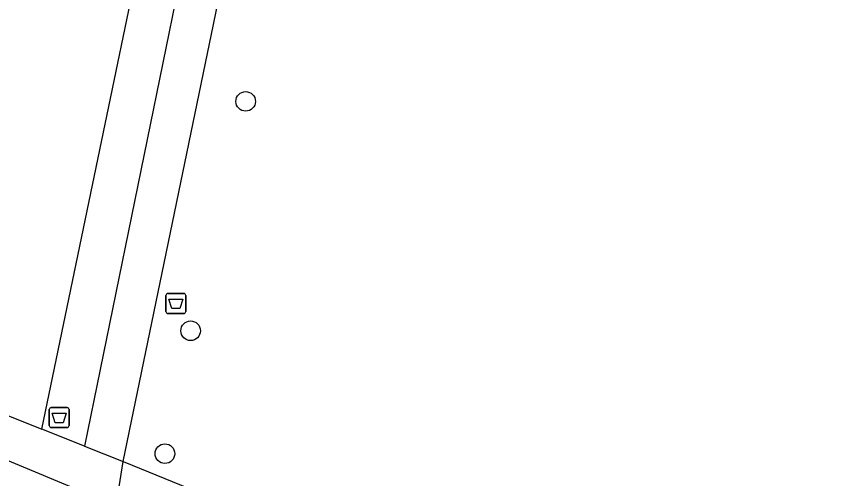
# Model space of a CAD drawing. Extents: x 162812 to 163818, y 381639 to 382470.
# Drawn here: x 163414.93 to 163455.3, y 382077.03 to 382100.14 of the extents above; entities that cross this region are included whole.
import ezdxf

# ---------------------------------------------------------------- set-up
doc = ezdxf.new("R2010")
doc.units = 0
for name, color, linetype in [('IMGEO_Afvalbak', 7, 'Continuous'), ('IMGEO_Boom', 7, 'Continuous'), ('IMGEO_Groenvoorziening', 7, 'Continuous'), ('IMGEO_Voetpad_open', 7, 'Continuous')]:
    doc.layers.add(name, color=color, linetype=linetype)

msp = doc.modelspace()

# ---------------------------------------------------------------- linework, layer by layer
at = {"layer": 'IMGEO_Afvalbak'}
for p, q in [((163422.507, 382086.288), (163423.297, 382086.288)), ((163423.297, 382086.288), (163422.507, 382086.288)), ((163422.407, 382085.388), (163422.407, 382086.188)), ((163422.407, 382086.188), (163422.407, 382085.388)), ((163423.397, 382086.188), (163423.397, 382085.388)), ((163423.397, 382085.388), (163423.397, 382086.188)), ((163423.297, 382085.288), (163422.507, 382085.288)), ((163422.507, 382085.288), (163423.297, 382085.288)), ((163416.589, 382079.692), (163416.589, 382080.492)), ((163416.589, 382080.492), (163416.589, 382079.692)), ((163416.689, 382080.592), (163417.479, 382080.592)), ((163417.479, 382080.592), (163416.689, 382080.592)), ((163417.579, 382080.492), (163417.579, 382079.692)), ((163417.579, 382079.692), (163417.579, 382080.492)), ((163417.479, 382079.592), (163416.689, 382079.592)), ((163416.689, 382079.592), (163417.479, 382079.592))]:
    msp.add_line(p, q, dxfattribs=at)
for points in [[(163422.55, 382086.002), (163423.254, 382086.002), (163423.105, 382085.532), (163422.699, 382085.532), (163422.55, 382086.002)], [(163416.732, 382080.306), (163417.436, 382080.306), (163417.287, 382079.836), (163416.881, 382079.836), (163416.732, 382080.306)]]:
    msp.add_lwpolyline(points, dxfattribs=at)
for centre, start, end in [((163422.507, 382086.188), 90, 180), ((163422.507, 382086.188), 90, 180), ((163423.297, 382086.188), 0, 90), ((163423.297, 382086.188), 360, 90), ((163422.507, 382085.388), 180, 270), ((163422.507, 382085.388), 180, 270), ((163423.297, 382085.388), 270, 0), ((163423.297, 382085.388), 270, 0), ((163416.689, 382080.492), 90, 180), ((163416.689, 382080.492), 90, 180), ((163417.479, 382080.492), 0, 90), ((163417.479, 382080.492), 360, 90), ((163416.689, 382079.692), 180, 270), ((163416.689, 382079.692), 180, 270), ((163417.479, 382079.692), 270, 0), ((163417.479, 382079.692), 270, 0)]:
    msp.add_arc(centre, 0.1, start, end, dxfattribs=at)
at = {"layer": 'IMGEO_Boom'}
for centre in [(163426.39, 382095.883), (163423.643, 382084.427), (163422.36, 382078.287)]:
    msp.add_circle(centre, 0.489, dxfattribs=at)
at = {"layer": 'IMGEO_Groenvoorziening'}
msp.add_lwpolyline([(163416.208, 382079.515), (163424.081, 382117.46), (163427.031, 382131.676)], dxfattribs=at)
at = {"layer": 'IMGEO_Voetpad_open'}
for points in [[(163429.448, 382132.996), (163426.173, 382116.972), (163418.342, 382078.658)], [(163345.456, 382107.927), (163361.874, 382101.334), (163416.208, 382079.515)], [(163420.281, 382077.89), (163425.098, 382101.266)], [(163419.922, 382075.685), (163410.25, 382079.704)], [(163418.342, 382078.658), (163416.208, 382079.515)], [(163418.342, 382078.658), (163420.281, 382077.89)], [(163419.922, 382075.685), (163420.281, 382077.89)], [(163420.281, 382077.89), (163455.304, 382063.597)]]:
    msp.add_lwpolyline(points, dxfattribs=at)

doc.saveas('drawing.dxf')
